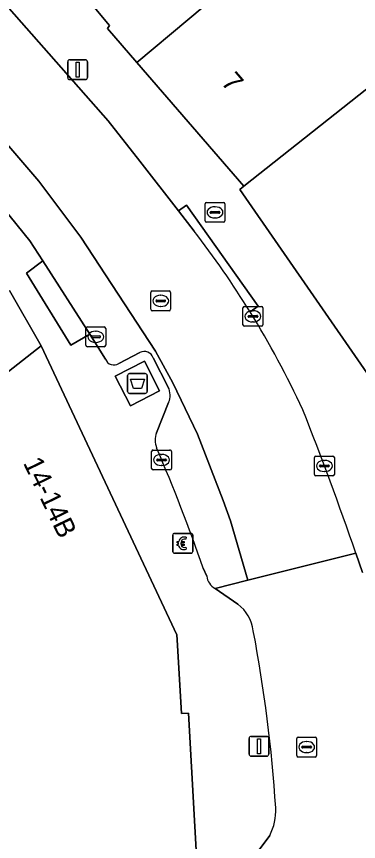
# Model space of a CAD drawing. Extents: x 160663 to 161506, y 382245 to 383291.
# Drawn here: x 161316.86 to 161334.12, y 382927.23 to 382968.83 of the extents above; entities that cross this region are included whole.
import ezdxf

# ---------------------------------------------------------------- set-up
doc = ezdxf.new("R2010")
doc.units = 0
for name, color, linetype in [('IMGEO_Afval_apart_plaats', 7, 'Continuous'), ('IMGEO_Betaalautomaat', 7, 'Continuous'), ('IMGEO_Brandkraan', 7, 'Continuous'), ('IMGEO_Erf', 7, 'Continuous'), ('IMGEO_Kolk', 7, 'Continuous'), ('IMGEO_Lichtmast', 7, 'Continuous'), ('IMGEO_Pand', 7, 'Continuous'), ('IMGEO_Pand_nummerreeks', 7, 'Continuous'), ('IMGEO_Parkeervlak_open', 7, 'Continuous'), ('IMGEO_Rijbaan_lokaal_open', 7, 'Continuous'), ('IMGEO_Rioolput', 7, 'Continuous'), ('IMGEO_Voetpad_gesloten', 7, 'Continuous'), ('IMGEO_Voetpad_open', 7, 'Continuous')]:
    doc.layers.add(name, color=color, linetype=linetype)

msp = doc.modelspace()

# ---------------------------------------------------------------- linework, layer by layer
at = {"layer": 'IMGEO_Afval_apart_plaats'}
for p, q in [((161322.47, 382949.922), (161322.47, 382950.722)), ((161322.47, 382950.722), (161322.47, 382949.922)), ((161322.57, 382950.822), (161323.36, 382950.822)), ((161323.36, 382950.822), (161322.57, 382950.822)), ((161323.46, 382950.722), (161323.46, 382949.922)), ((161323.46, 382949.922), (161323.46, 382950.722)), ((161323.36, 382949.822), (161322.57, 382949.822)), ((161322.57, 382949.822), (161323.36, 382949.822))]:
    msp.add_line(p, q, dxfattribs=at)
msp.add_lwpolyline([(161322.613, 382950.536), (161323.317, 382950.536), (161323.168, 382950.066), (161322.762, 382950.066), (161322.613, 382950.536)], dxfattribs=at)
for centre, start, end in [((161322.57, 382950.722), 90, 180), ((161322.57, 382950.722), 90, 180), ((161323.36, 382950.722), 0, 90), ((161323.36, 382950.722), 360, 90), ((161322.57, 382949.922), 180, 270), ((161322.57, 382949.922), 180, 270), ((161323.36, 382949.922), 270, 0), ((161323.36, 382949.922), 270, 0)]:
    msp.add_arc(centre, 0.1, start, end, dxfattribs=at)
at = {"layer": 'IMGEO_Betaalautomaat'}
for p, q in [((161324.757, 382941.838), (161324.757, 382942.679)), ((161324.757, 382942.679), (161324.757, 382941.838)), ((161324.832, 382942.762), (161325.673, 382942.762)), ((161325.673, 382942.762), (161324.832, 382942.762)), ((161325.756, 382942.688), (161325.756, 382941.847)), ((161325.756, 382941.847), (161325.756, 382942.688)), ((161325.04, 382942.226), (161325.04, 382942.294)), ((161325.161, 382942.294), (161325.161, 382942.226)), ((161325.419, 382942.567), (161325.402, 382942.467)), ((161325.406, 382942.061), (161325.428, 382941.974)), ((161325.682, 382941.763), (161324.841, 382941.763)), ((161324.841, 382941.763), (161325.682, 382941.763))]:
    msp.add_line(p, q, dxfattribs=at)
for points in [[(161325.04, 382942.294), (161324.971, 382942.294), (161324.971, 382942.363), (161325.05, 382942.363)], [(161325.172, 382942.363), (161325.319, 382942.363), (161325.319, 382942.294), (161325.161, 382942.294)], [(161325.045, 382942.157), (161324.971, 382942.157), (161324.971, 382942.226), (161325.04, 382942.226)], [(161325.161, 382942.226), (161325.319, 382942.226), (161325.319, 382942.157), (161325.175, 382942.157)]]:
    msp.add_lwpolyline(points, dxfattribs=at)
for centre, radius, start, end in [((161324.835, 382942.685), 0.0779, 92.4484, 184.2845), ((161324.835, 382942.685), 0.0779, 92.4484, 184.2845), ((161325.679, 382942.685), 0.0779, 2.4484, 94.2845), ((161325.679, 382942.685), 0.0779, 2.4484, 94.2845), ((161325.333, 382942.287), 0.293, 73.014, 165.0139), ((161325.339, 382942.3), 0.179, 69.3236, 159.5683), ((161324.835, 382941.841), 0.0779, 182.4484, 274.2845), ((161324.835, 382941.841), 0.0779, 182.4484, 274.2845), ((161325.306, 382942.212), 0.267, 191.8096, 297.0389), ((161325.339, 382942.227), 0.179, 202.7625, 291.8693), ((161325.679, 382941.841), 0.0779, 272.4484, 4.2845), ((161325.679, 382941.841), 0.0779, 272.4484, 4.2845)]:
    msp.add_arc(centre, radius, start, end, dxfattribs=at)
at = {"layer": 'IMGEO_Brandkraan'}
for p, q in [((161326.381, 382958.528), (161326.381, 382959.38)), ((161326.456, 382959.454), (161327.308, 382959.454)), ((161327.382, 382959.38), (161327.382, 382958.528)), ((161326.64, 382958.948), (161326.64, 382958.96)), ((161327.078, 382958.911), (161326.68, 382958.911)), ((161326.683, 382958.997), (161327.081, 382958.997)), ((161326.869, 382959.234), (161326.894, 382959.234)), ((161327.124, 382958.96), (161327.124, 382958.948)), ((161326.892, 382958.674), (161326.867, 382958.674)), ((161327.308, 382958.454), (161326.456, 382958.454))]:
    msp.add_line(p, q, dxfattribs=at)
for points in [[(161326.381, 382958.528), (161326.381, 382959.38)], [(161326.456, 382959.454), (161327.308, 382959.454)], [(161327.382, 382959.38), (161327.382, 382958.528)], [(161327.308, 382958.454), (161326.456, 382958.454)]]:
    msp.add_lwpolyline(points, dxfattribs=at)
for centre, radius, start, end in [((161326.458, 382959.378), 0.0765, 91.552, 178.448), ((161326.458, 382959.378), 0.0765, 91.552, 178.448), ((161327.306, 382959.378), 0.0765, 1.552, 88.448), ((161327.306, 382959.378), 0.0765, 1.552, 88.448), ((161326.68, 382958.957), 0.0403, 85.8775, 175.7526), ((161326.677, 382958.947), 0.0366, 178.938, 274.7102), ((161327.081, 382958.954), 0.043, 264.8664, 352.4533), ((161327.085, 382958.959), 0.0386, 1.7309, 96.639), ((161326.458, 382958.53), 0.0765, 181.552, 268.448), ((161326.458, 382958.53), 0.0765, 181.552, 268.448), ((161327.306, 382958.53), 0.0765, 271.552, 358.448), ((161327.306, 382958.53), 0.0765, 271.552, 358.448)]:
    msp.add_arc(centre, radius, start, end, dxfattribs=at)
for centre, major_axis, ratio, start_param, end_param in [((161326.868, 382958.954), (-0.387, 0.002), 0.722429, 4.712389, 7.853982), ((161326.893, 382958.954), (-0.39, 0.002), 0.717154, 1.570796, 4.712389)]:
    msp.add_ellipse(centre, major_axis=major_axis, ratio=ratio, start_param=start_param, end_param=end_param, dxfattribs=at)
at = {"layer": 'IMGEO_Erf'}
msp.add_lwpolyline([(161314.175, 382949.141), (161318.11, 382952.225), (161316.505, 382955.011)], dxfattribs=at)
at = {"layer": 'IMGEO_Kolk'}
for p, q in [((161328.293, 382953.284), (161328.293, 382954.136)), ((161328.368, 382954.21), (161329.22, 382954.21)), ((161328.781, 382953.99), (161328.806, 382953.99)), ((161329.294, 382954.136), (161329.294, 382953.284)), ((161328.552, 382953.704), (161328.552, 382953.716)), ((161328.99, 382953.667), (161328.592, 382953.667)), ((161328.595, 382953.753), (161328.993, 382953.753)), ((161329.036, 382953.716), (161329.036, 382953.704)), ((161320.365, 382952.251), (161320.365, 382953.103)), ((161320.44, 382953.177), (161321.292, 382953.177)), ((161321.366, 382953.103), (161321.366, 382952.251)), ((161329.22, 382953.21), (161328.368, 382953.21)), ((161328.804, 382953.43), (161328.779, 382953.43)), ((161320.624, 382952.671), (161320.624, 382952.683)), ((161321.062, 382952.634), (161320.664, 382952.634)), ((161320.667, 382952.72), (161321.065, 382952.72)), ((161320.853, 382952.957), (161320.878, 382952.957)), ((161321.108, 382952.683), (161321.108, 382952.671)), ((161320.876, 382952.397), (161320.851, 382952.397)), ((161321.292, 382952.177), (161320.44, 382952.177)), ((161323.683, 382946.043), (161323.683, 382946.895)), ((161323.758, 382946.969), (161324.61, 382946.969)), ((161324.684, 382946.895), (161324.684, 382946.043)), ((161323.942, 382946.463), (161323.942, 382946.475)), ((161324.38, 382946.426), (161323.982, 382946.426)), ((161323.985, 382946.512), (161324.383, 382946.512)), ((161324.171, 382946.749), (161324.196, 382946.749)), ((161324.426, 382946.475), (161324.426, 382946.463)), ((161331.902, 382945.739), (161331.902, 382946.591)), ((161331.977, 382946.665), (161332.829, 382946.665)), ((161332.39, 382946.445), (161332.415, 382946.445)), ((161332.903, 382946.591), (161332.903, 382945.739)), ((161324.194, 382946.189), (161324.169, 382946.189)), ((161332.161, 382946.159), (161332.161, 382946.171)), ((161332.599, 382946.122), (161332.201, 382946.122)), ((161332.204, 382946.208), (161332.602, 382946.208)), ((161332.645, 382946.171), (161332.645, 382946.159)), ((161324.61, 382945.969), (161323.758, 382945.969)), ((161332.829, 382945.665), (161331.977, 382945.665)), ((161332.413, 382945.885), (161332.388, 382945.885))]:
    msp.add_line(p, q, dxfattribs=at)
for points in [[(161328.293, 382953.284), (161328.293, 382954.136)], [(161328.368, 382954.21), (161329.22, 382954.21)], [(161329.294, 382954.136), (161329.294, 382953.284)], [(161320.365, 382952.251), (161320.365, 382953.103)], [(161320.44, 382953.177), (161321.292, 382953.177)], [(161321.366, 382953.103), (161321.366, 382952.251)], [(161329.22, 382953.21), (161328.368, 382953.21)], [(161321.292, 382952.177), (161320.44, 382952.177)], [(161323.683, 382946.043), (161323.683, 382946.895)], [(161323.758, 382946.969), (161324.61, 382946.969)], [(161324.684, 382946.895), (161324.684, 382946.043)], [(161331.902, 382945.739), (161331.902, 382946.591)], [(161331.977, 382946.665), (161332.829, 382946.665)], [(161332.903, 382946.591), (161332.903, 382945.739)], [(161324.61, 382945.969), (161323.758, 382945.969)], [(161332.829, 382945.665), (161331.977, 382945.665)]]:
    msp.add_lwpolyline(points, dxfattribs=at)
for centre, radius, start, end in [((161328.37, 382954.134), 0.0765, 91.552, 178.448), ((161328.37, 382954.134), 0.0765, 91.552, 178.448), ((161329.218, 382954.134), 0.0765, 1.552, 88.448), ((161329.218, 382954.134), 0.0765, 1.552, 88.448), ((161328.592, 382953.713), 0.0403, 85.8775, 175.7526), ((161328.589, 382953.703), 0.0366, 178.938, 274.7102), ((161328.993, 382953.71), 0.043, 264.8664, 352.4533), ((161328.997, 382953.715), 0.0386, 1.7309, 96.639), ((161320.442, 382953.101), 0.0765, 91.552, 178.448), ((161320.442, 382953.101), 0.0765, 91.552, 178.448), ((161321.29, 382953.101), 0.0765, 1.552, 88.448), ((161321.29, 382953.101), 0.0765, 1.552, 88.448), ((161328.37, 382953.286), 0.0765, 181.552, 268.448), ((161328.37, 382953.286), 0.0765, 181.552, 268.448), ((161329.218, 382953.286), 0.0765, 271.552, 358.448), ((161329.218, 382953.286), 0.0765, 271.552, 358.448), ((161320.664, 382952.68), 0.0403, 85.8775, 175.7526), ((161320.661, 382952.67), 0.0366, 178.938, 274.7102), ((161321.065, 382952.677), 0.043, 264.8664, 352.4533), ((161321.069, 382952.682), 0.0386, 1.7309, 96.639), ((161320.442, 382952.253), 0.0765, 181.552, 268.448), ((161320.442, 382952.253), 0.0765, 181.552, 268.448), ((161321.29, 382952.253), 0.0765, 271.552, 358.448), ((161321.29, 382952.253), 0.0765, 271.552, 358.448), ((161323.76, 382946.893), 0.0765, 91.552, 178.448), ((161323.76, 382946.893), 0.0765, 91.552, 178.448), ((161324.608, 382946.893), 0.0765, 1.552, 88.448), ((161324.608, 382946.893), 0.0765, 1.552, 88.448), ((161323.982, 382946.472), 0.0403, 85.8775, 175.7526), ((161323.979, 382946.462), 0.0366, 178.938, 274.7102), ((161324.383, 382946.469), 0.043, 264.8664, 352.4533), ((161324.387, 382946.474), 0.0386, 1.7309, 96.639), ((161331.979, 382946.589), 0.0765, 91.552, 178.448), ((161331.979, 382946.589), 0.0765, 91.552, 178.448), ((161332.827, 382946.589), 0.0765, 1.552, 88.448), ((161332.827, 382946.589), 0.0765, 1.552, 88.448), ((161323.76, 382946.045), 0.0765, 181.552, 268.448), ((161323.76, 382946.045), 0.0765, 181.552, 268.448), ((161324.608, 382946.045), 0.0765, 271.552, 358.448), ((161324.608, 382946.045), 0.0765, 271.552, 358.448), ((161332.201, 382946.168), 0.0403, 85.8775, 175.7526), ((161332.198, 382946.158), 0.0366, 178.938, 274.7102), ((161332.602, 382946.165), 0.043, 264.8664, 352.4533), ((161332.606, 382946.17), 0.0386, 1.7309, 96.639), ((161331.979, 382945.741), 0.0765, 181.552, 268.448), ((161331.979, 382945.741), 0.0765, 181.552, 268.448), ((161332.827, 382945.741), 0.0765, 271.552, 358.448), ((161332.827, 382945.741), 0.0765, 271.552, 358.448)]:
    msp.add_arc(centre, radius, start, end, dxfattribs=at)
for centre, major_axis, ratio, start_param, end_param in [((161328.78, 382953.71), (-0.387, 0.002), 0.722429, 4.712389, 7.853982), ((161328.805, 382953.71), (-0.39, 0.002), 0.717154, 1.570796, 4.712389), ((161320.852, 382952.677), (-0.387, 0.002), 0.722429, 4.712389, 7.853982), ((161320.877, 382952.677), (-0.39, 0.002), 0.717154, 1.570796, 4.712389), ((161324.17, 382946.469), (-0.387, 0.002), 0.722429, 4.712389, 7.853982), ((161324.195, 382946.469), (-0.39, 0.002), 0.717154, 1.570796, 4.712389), ((161332.389, 382946.165), (-0.387, 0.002), 0.722429, 4.712389, 7.853982), ((161332.414, 382946.165), (-0.39, 0.002), 0.717154, 1.570796, 4.712389)]:
    msp.add_ellipse(centre, major_axis=major_axis, ratio=ratio, start_param=start_param, end_param=end_param, dxfattribs=at)
at = {"layer": 'IMGEO_Lichtmast'}
for p, q in [((161319.45, 382965.748), (161319.45, 382966.548)), ((161319.45, 382966.548), (161319.45, 382965.748)), ((161319.55, 382966.648), (161320.34, 382966.648)), ((161320.34, 382966.648), (161319.55, 382966.648)), ((161320.44, 382966.548), (161320.44, 382965.748)), ((161320.44, 382965.748), (161320.44, 382966.548)), ((161320.34, 382965.648), (161319.55, 382965.648)), ((161319.55, 382965.648), (161320.34, 382965.648)), ((161328.605, 382931.628), (161328.605, 382932.428)), ((161328.605, 382932.428), (161328.605, 382931.628)), ((161328.705, 382932.528), (161329.495, 382932.528)), ((161329.495, 382932.528), (161328.705, 382932.528)), ((161329.595, 382932.428), (161329.595, 382931.628)), ((161329.595, 382931.628), (161329.595, 382932.428)), ((161329.495, 382931.528), (161328.705, 382931.528)), ((161328.705, 382931.528), (161329.495, 382931.528))]:
    msp.add_line(p, q, dxfattribs=at)
for points in [[(161319.87, 382966.523), (161320.02, 382966.523), (161320.02, 382965.773), (161319.87, 382965.773), (161319.87, 382966.523)], [(161329.025, 382932.403), (161329.175, 382932.403), (161329.175, 382931.653), (161329.025, 382931.653), (161329.025, 382932.403)]]:
    msp.add_lwpolyline(points, dxfattribs=at)
for centre, start, end in [((161319.55, 382966.548), 90, 180), ((161319.55, 382966.548), 90, 180), ((161320.34, 382966.548), 0, 90), ((161320.34, 382966.548), 360, 90), ((161319.55, 382965.748), 180, 270), ((161319.55, 382965.748), 180, 270), ((161320.34, 382965.748), 270, 0), ((161320.34, 382965.748), 270, 0), ((161328.705, 382932.428), 90, 180), ((161328.705, 382932.428), 90, 180), ((161329.495, 382932.428), 0, 90), ((161329.495, 382932.428), 360, 90), ((161328.705, 382931.628), 180, 270), ((161328.705, 382931.628), 180, 270), ((161329.495, 382931.628), 270, 0), ((161329.495, 382931.628), 270, 0)]:
    msp.add_arc(centre, 0.1, start, end, dxfattribs=at)
at = {"layer": 'IMGEO_Pand'}
for points in [[(161338.314, 382967.869), (161338.856, 382968.326), (161338.736, 382968.501), (161328.329, 382960.267), (161328.132, 382960.112), (161336.171, 382948.502), (161340.699, 382951.691), (161345.087, 382945.066), (161373.688, 382964.407), (161373.75, 382964.449), (161374.153, 382967.032), (161360.58, 382984.272), (161354.202, 382992.63), (161343.325, 382983.611), (161343.188, 382983.774), (161338.862, 382980.028), (161344.627, 382973.425), (161342.169, 382971.498), (161342.537, 382971.066), (161345.525, 382973.141), (161351.762, 382964.966), (161343.601, 382959.728)], [(161344.627, 382973.425), (161338.862, 382980.028), (161330.658, 382972.98), (161322.932, 382966.511), (161328.329, 382960.267), (161338.736, 382968.501), (161342.169, 382971.498)], [(161325.327, 382979.24), (161317.774, 382972.655), (161318.157, 382972.202), (161318.288, 382972.302), (161321.557, 382968.378), (161321.456, 382968.219), (161322.932, 382966.511), (161330.658, 382972.98), (161329.829, 382973.955)], [(161318.11, 382952.225), (161314.175, 382949.141), (161300.452, 382938.236), (161300.625, 382934.952), (161311.783, 382935.467), (161311.938, 382932.551), (161312.842, 382931.728), (161314.679, 382931.824), (161315.055, 382924.693), (161320.098, 382924.96), (161325.091, 382925.224), (161325.589, 382925.25), (161326.009, 382925.272), (161325.536, 382933.693), (161325.186, 382933.673), (161324.977, 382937.389), (161324.963, 382937.64)]]:
    msp.add_lwpolyline(points, close=True, dxfattribs=at)
at = {"layer": 'IMGEO_Parkeervlak_open'}
for points in [[(161326.89, 382939.989), (161328.544, 382940.405), (161327.668, 382943.397), (161327.289, 382944.431), (161325.992, 382947.771), (161324.754, 382950.351), (161323.875, 382951.951), (161320.119, 382957.7), (161317.986, 382960.523), (161311.906, 382967.606), (161310.312, 382966.237), (161313.481, 382962.509), (161317.533, 382957.519), (161318.202, 382956.514), (161320.567, 382952.815), (161321.353, 382951.551)], [(161322.025, 382951.334), (161323.092, 382951.886)], [(161323.763, 382951.624), (161324.525, 382950.139)], [(161324.542, 382949.366), (161323.933, 382947.842)], [(161326.29, 382941.007), (161326.465, 382940.608)]]:
    msp.add_lwpolyline(points, dxfattribs=at)
for centre, radius, start, end in [((161323.314, 382951.463), 0.477, 19.6649, 117.6776), ((161321.775, 382951.709), 0.451, 200.5224, 303.6853), ((161323.681, 382949.734), 0.937, 336.8801, 25.6396), ((161324.981, 382947.461), 1.115, 160.0334, 200.1166), ((161238.174, 382910.304), 93.312, 19.21025, 23.20967), ((161327.25, 382940.692), 0.789, 186.0735, 242.8728)]:
    msp.add_arc(centre, radius, start, end, dxfattribs=at)
at = {"layer": 'IMGEO_Rijbaan_lokaal_open'}
for points in [[(161284.182, 382996.976), (161296.626, 382982.337), (161308.606, 382968.244), (161310.312, 382966.237), (161311.906, 382967.606), (161317.986, 382960.523), (161320.119, 382957.7), (161323.875, 382951.951), (161324.754, 382950.351), (161325.992, 382947.771), (161327.289, 382944.431), (161327.668, 382943.397), (161328.544, 382940.405), (161333.987, 382941.773)], [(161325.826, 382958.011), (161325.037, 382959.026), (161323.08, 382961.541), (161321.484, 382963.573), (161316.49, 382969.232), (161315.565, 382970.314), (161313.256, 382973.015), (161306.404, 382981.03)], [(161334.327, 382940.785), (161334.158, 382941.279), (161333.987, 382941.773), (161328.544, 382940.405), (161326.89, 382939.989), (161328.037, 382939.189)], [(161329.645, 382927.528), (161328.76, 382926.328)]]:
    msp.add_lwpolyline(points, dxfattribs=at)
for centre, radius, start, end in [((161288.487, 382929.087), 47.231, 31.7352, 37.7631), ((161288.653, 382929.204), 47.028, 24.883, 31.7199), ((161158.39, 382880.906), 185.847, 19.11766, 21.49087), ((161326.837, 382937.595), 1.995, 7.5133, 53.0263), ((161257.652, 382924.333), 72.436, 3.63119, 10.7593), ((161327.263, 382928.766), 2.685, 332.5395, 3.3103)]:
    msp.add_arc(centre, radius, start, end, dxfattribs=at)
at = {"layer": 'IMGEO_Rioolput'}
for p, q in [((161323.642, 382954.064), (161323.642, 382954.916)), ((161323.717, 382954.99), (161324.569, 382954.99)), ((161324.13, 382954.77), (161324.155, 382954.77)), ((161324.643, 382954.916), (161324.643, 382954.064)), ((161323.901, 382954.484), (161323.901, 382954.496)), ((161324.339, 382954.447), (161323.941, 382954.447)), ((161323.944, 382954.533), (161324.342, 382954.533)), ((161324.385, 382954.496), (161324.385, 382954.484)), ((161324.569, 382953.99), (161323.717, 382953.99)), ((161324.153, 382954.21), (161324.128, 382954.21)), ((161331.008, 382931.561), (161331.008, 382932.413)), ((161331.083, 382932.487), (161331.935, 382932.487)), ((161331.496, 382932.267), (161331.521, 382932.267)), ((161332.009, 382932.413), (161332.009, 382931.561)), ((161331.267, 382931.981), (161331.267, 382931.993)), ((161331.705, 382931.944), (161331.307, 382931.944)), ((161331.31, 382932.03), (161331.708, 382932.03)), ((161331.751, 382931.993), (161331.751, 382931.981)), ((161331.935, 382931.487), (161331.083, 382931.487)), ((161331.519, 382931.707), (161331.494, 382931.707))]:
    msp.add_line(p, q, dxfattribs=at)
for points in [[(161323.642, 382954.064), (161323.642, 382954.916)], [(161323.717, 382954.99), (161324.569, 382954.99)], [(161324.643, 382954.916), (161324.643, 382954.064)], [(161324.569, 382953.99), (161323.717, 382953.99)], [(161331.008, 382931.561), (161331.008, 382932.413)], [(161331.083, 382932.487), (161331.935, 382932.487)], [(161332.009, 382932.413), (161332.009, 382931.561)], [(161331.935, 382931.487), (161331.083, 382931.487)]]:
    msp.add_lwpolyline(points, dxfattribs=at)
for centre, radius, start, end in [((161323.719, 382954.914), 0.0765, 91.552, 178.448), ((161323.719, 382954.914), 0.0765, 91.552, 178.448), ((161324.567, 382954.914), 0.0765, 1.552, 88.448), ((161324.567, 382954.914), 0.0765, 1.552, 88.448), ((161323.941, 382954.493), 0.0403, 85.8775, 175.7526), ((161323.938, 382954.483), 0.0366, 178.938, 274.7102), ((161324.342, 382954.49), 0.043, 264.8664, 352.4533), ((161324.346, 382954.495), 0.0386, 1.7309, 96.639), ((161323.719, 382954.066), 0.0765, 181.552, 268.448), ((161323.719, 382954.066), 0.0765, 181.552, 268.448), ((161324.567, 382954.066), 0.0765, 271.552, 358.448), ((161324.567, 382954.066), 0.0765, 271.552, 358.448), ((161331.085, 382932.411), 0.0765, 91.552, 178.448), ((161331.085, 382932.411), 0.0765, 91.552, 178.448), ((161331.933, 382932.411), 0.0765, 1.552, 88.448), ((161331.933, 382932.411), 0.0765, 1.552, 88.448), ((161331.307, 382931.99), 0.0403, 85.8775, 175.7526), ((161331.304, 382931.98), 0.0366, 178.938, 274.7102), ((161331.708, 382931.987), 0.043, 264.8664, 352.4533), ((161331.712, 382931.992), 0.0386, 1.7309, 96.639), ((161331.085, 382931.563), 0.0765, 181.552, 268.448), ((161331.085, 382931.563), 0.0765, 181.552, 268.448), ((161331.933, 382931.563), 0.0765, 271.552, 358.448), ((161331.933, 382931.563), 0.0765, 271.552, 358.448)]:
    msp.add_arc(centre, radius, start, end, dxfattribs=at)
for centre, major_axis, ratio, start_param, end_param in [((161324.129, 382954.49), (-0.387, 0.002), 0.722429, 4.712389, 7.853982), ((161324.154, 382954.49), (-0.39, 0.002), 0.717154, 1.570796, 4.712389), ((161331.495, 382931.987), (-0.387, 0.002), 0.722429, 4.712389, 7.853982), ((161331.52, 382931.987), (-0.39, 0.002), 0.717154, 1.570796, 4.712389)]:
    msp.add_ellipse(centre, major_axis=major_axis, ratio=ratio, start_param=start_param, end_param=end_param, dxfattribs=at)
at = {"layer": 'IMGEO_Voetpad_gesloten'}
msp.add_lwpolyline([(161323.32, 382951.446), (161321.847, 382950.694), (161322.611, 382949.197), (161324.084, 382949.949)], close=True, dxfattribs=at)
at = {"layer": 'IMGEO_Voetpad_open'}
for points in [[(161328.132, 382960.112), (161328.329, 382960.267), (161322.932, 382966.511), (161321.456, 382968.219), (161321.557, 382968.378), (161318.288, 382972.302), (161318.157, 382972.202), (161317.774, 382972.655), (161311.38, 382979.675), (161308.641, 382982.874), (161306.404, 382981.03), (161313.256, 382973.015), (161313.623, 382973.329), (161314.002, 382973.654), (161316.312, 382970.954), (161315.933, 382970.629), (161315.565, 382970.314), (161316.49, 382969.232), (161321.484, 382963.573), (161323.08, 382961.541), (161325.037, 382959.026), (161325.443, 382959.317), (161329.063, 382954.221), (161328.657, 382953.93)], [(161321.353, 382951.551), (161320.567, 382952.815), (161319.606, 382952.249), (161317.378, 382955.89), (161318.202, 382956.514), (161317.533, 382957.519), (161313.481, 382962.509)], [(161338.038, 382936.907), (161337.639, 382940.03), (161337.329, 382939.952), (161335.299, 382947.897), (161336.171, 382948.502), (161328.132, 382960.112)], [(161328.657, 382953.93), (161329.063, 382954.221), (161325.443, 382959.317), (161325.037, 382959.026), (161325.826, 382958.011)], [(161316.505, 382955.011), (161318.11, 382952.225), (161324.963, 382937.64), (161324.977, 382937.389), (161325.186, 382933.673), (161325.536, 382933.693), (161326.009, 382925.272)], [(161323.092, 382951.886), (161322.025, 382951.334)], [(161324.525, 382950.139), (161323.763, 382951.624)], [(161323.933, 382947.842), (161324.542, 382949.366)], [(161333.987, 382941.773), (161334.158, 382941.279), (161334.327, 382940.785)], [(161326.465, 382940.608), (161326.29, 382941.007)], [(161328.037, 382939.189), (161326.89, 382939.989)], [(161328.76, 382926.328), (161329.645, 382927.528)]]:
    msp.add_lwpolyline(points, dxfattribs=at)
for points in [[(161318.202, 382956.514), (161317.378, 382955.89), (161319.606, 382952.249), (161320.567, 382952.815)], [(161322.611, 382949.197), (161321.847, 382950.694), (161323.32, 382951.446), (161324.084, 382949.949)]]:
    msp.add_lwpolyline(points, close=True, dxfattribs=at)
for centre, radius, start, end in [((161288.487, 382929.087), 47.231, 31.7352, 37.7631), ((161288.653, 382929.204), 47.028, 24.883, 31.7199), ((161323.314, 382951.463), 0.477, 19.6649, 117.6776), ((161321.775, 382951.709), 0.451, 200.5224, 303.6853), ((161323.681, 382949.734), 0.937, 336.8801, 25.6396), ((161158.39, 382880.906), 185.847, 19.11766, 21.49087), ((161324.981, 382947.461), 1.115, 160.0334, 200.1166), ((161238.174, 382910.304), 93.312, 19.21025, 23.20967), ((161327.25, 382940.692), 0.789, 186.0735, 242.8728), ((161326.837, 382937.595), 1.995, 7.5133, 53.0263), ((161257.652, 382924.333), 72.436, 3.63119, 10.7593), ((161327.263, 382928.766), 2.685, 332.5395, 3.3103)]:
    msp.add_arc(centre, radius, start, end, dxfattribs=at)

# ---------------------------------------------------------------- texts
at = {"layer": 'IMGEO_Pand_nummerreeks'}
for s, rotation, p in [('7', 310.8379, (161327.15, 382965.485)), ('14-14B', 295.6768, (161317.18, 382946.323))]:
    msp.add_text(s, height=1, rotation=rotation, dxfattribs=at).set_placement(p)

doc.saveas('drawing.dxf')
